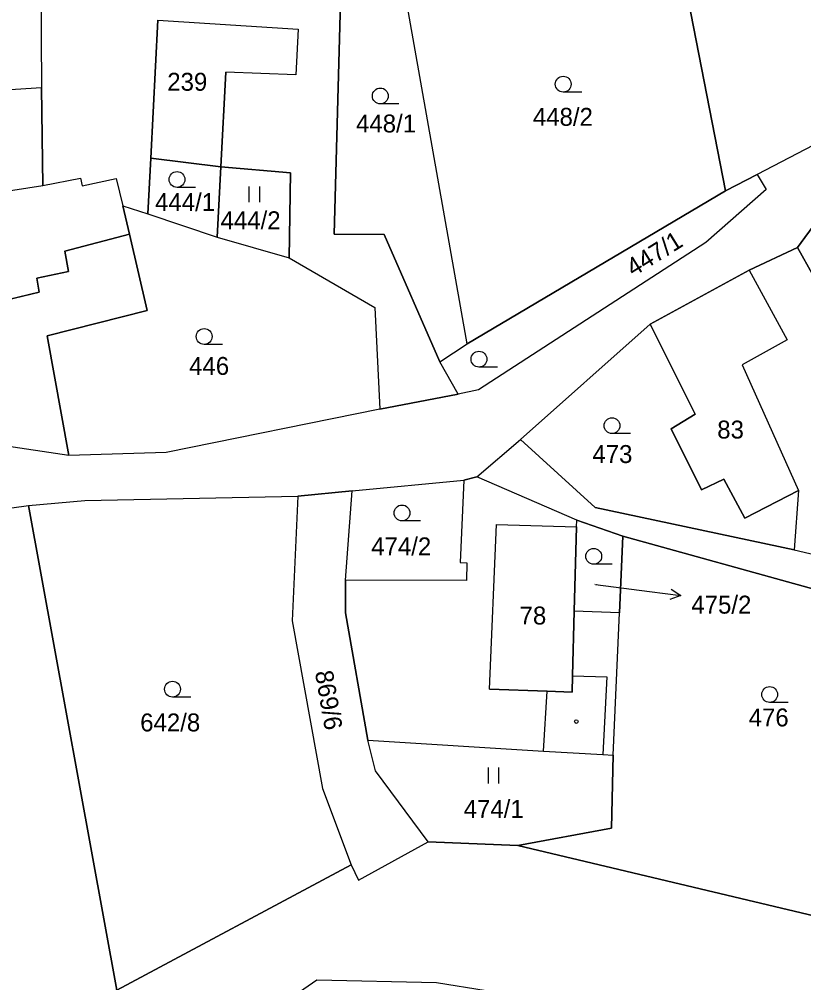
# Model space of a CAD drawing. Extents: x -654083 to -650132, y -1099819 to -1096699.
# Drawn here: x -651928.8 to -651854.4, y -1098432.3 to -1098341 of the extents above; entities that cross this region are included whole.
import ezdxf

# ---------------------------------------------------------------- set-up
doc = ezdxf.new("R2010")
doc.units = 0
for name, color, linetype in [('Hranice - vnitř_ kresba', 7, 'Continuous'), ('Obvody jako plochy', 7, 'Continuous'), ('Parcelní čísla', 7, 'Continuous'), ('Prvky pro prodl_ par_ č_', 7, 'Continuous'), ('Značky kultur', 7, 'Continuous'), ('Značky na budově ne v SPI', 7, 'Continuous')]:
    doc.layers.add(name, color=color, linetype=linetype)

msp = doc.modelspace()

# ---------------------------------------------------------------- linework, layer by layer
at = {"layer": 'Hranice - vnitř_ kresba'}
for p, q in [((-651915.61, -1098341.1), (-651916.27, -1098354.17)), ((-651915.61, -1098341.1), (-651902.31, -1098341.95)), ((-651902.31, -1098341.95), (-651902.54, -1098346.29)), ((-651909.65, -1098355), (-651909.18, -1098346.02)), ((-651902.54, -1098346.29), (-651909.18, -1098346.02)), ((-651924.44, -1098362.98), (-651918.32, -1098361.37)), ((-651924.09, -1098364.91), (-651924.44, -1098362.98)), ((-651927.08, -1098365.56), (-651924.09, -1098364.91)), ((-651859.57, -1098364.8), (-651855.98, -1098371.39)), ((-651926.87, -1098366.87), (-651927.08, -1098365.56)), ((-651934.59, -1098368.72), (-651926.87, -1098366.87)), ((-651855.98, -1098371.39), (-651860.25, -1098373.75)), ((-651860.25, -1098373.75), (-651854.89, -1098385.66)), ((-651884.2, -1098404.49), (-651883.54, -1098388.87)), ((-651883.54, -1098388.87), (-651875.93, -1098389.11)), ((-651876.33, -1098403.21), (-651876.15, -1098397.1)), ((-651876.37, -1098404.76), (-651876.33, -1098403.21)), ((-651876.33, -1098403.21), (-651873.08, -1098403.32)), ((-651873.08, -1098403.32), (-651873.46, -1098410.69)), ((-651884.2, -1098404.49), (-651878.73, -1098404.68)), ((-651879.07, -1098410.35), (-651878.73, -1098404.68)), ((-651878.73, -1098404.68), (-651876.37, -1098404.76))]:
    msp.add_line(p, q, dxfattribs=at)
at = {"layer": 'Obvody jako plochy'}
for points in [[(-651990.64, -1098257.85), (-651961.81, -1098260.11), (-651942.87, -1098264.41), (-651920.72, -1098264.37), (-651921.21, -1098268.6), (-651924.5, -1098296.12), (-651926.51, -1098324.4), (-651926.72, -1098337.66), (-651926.66, -1098347.52), (-652044.74, -1098355.09), (-652063.02, -1098321.01), (-652062.36, -1098315.09), (-652053.2, -1098251.17), (-652038.62, -1098246.71), (-652023.38, -1098255.1)], [(-651836.03, -1098336.05), (-651835.98, -1098343.72), (-651837.66, -1098344.7), (-651858.81, -1098355.71), (-651861.81, -1098357.27), (-651868.94, -1098320.83), (-651861.96, -1098320.47), (-651837.28, -1098319.21)], [(-651861.81, -1098357.27), (-651886.29, -1098371.78), (-651895.09, -1098322.15), (-651871.76, -1098320.97), (-651868.94, -1098320.83)], [(-651888.89, -1098373.48), (-651886.29, -1098371.78), (-651895.09, -1098322.15), (-651898.27, -1098338.17), (-651898.9, -1098361.37), (-651894.17, -1098361.41)], [(-651903.18, -1098363.62), (-651895.06, -1098368.31), (-651894.59, -1098377.95), (-651887.17, -1098376.54), (-651888.89, -1098373.48), (-651894.17, -1098361.41), (-651898.9, -1098361.37), (-651898.27, -1098338.17), (-651905.22, -1098338.02), (-651926.72, -1098337.66), (-651926.66, -1098347.52), (-651926.51, -1098356.78), (-651922.95, -1098356.06), (-651922.78, -1098356.8), (-651919.57, -1098356.09), (-651918.95, -1098358.69), (-651916.56, -1098359.45), (-651916.27, -1098354.17), (-651909.65, -1098355), (-651903.04, -1098355.55)], [(-651902.54, -1098346.29), (-651909.18, -1098346.02), (-651909.65, -1098355), (-651916.27, -1098354.17), (-651915.61, -1098341.1), (-651902.31, -1098341.95)], [(-651998.85, -1098395.51), (-651999.62, -1098389.47), (-652002.96, -1098389.86), (-652003.37, -1098386.42), (-651999.94, -1098386.02), (-652001.73, -1098370.03), (-651996.24, -1098369.33), (-651996.35, -1098367.66), (-651985.3, -1098365.7), (-651969.18, -1098362.12), (-651962.22, -1098361.28), (-651954.9, -1098360.95), (-651951.18, -1098360.51), (-651947.68, -1098360.02), (-651947.53, -1098356.65), (-651941.46, -1098355.78), (-651940.99, -1098359), (-651926.51, -1098356.78), (-651926.66, -1098347.52), (-652044.74, -1098355.09), (-652036.53, -1098382.99), (-652030.66, -1098402.31), (-651999.21, -1098405.99)], [(-651832.41, -1098383.62), (-651832.54, -1098377.92), (-651833.17, -1098368.72), (-651833.91, -1098361.65), (-651836.07, -1098350.57), (-651851.35, -1098357.64), (-651855.01, -1098362.63), (-651844.6, -1098381.2)], [(-651909.65, -1098355), (-651916.27, -1098354.17), (-651916.56, -1098359.45), (-651910, -1098361.66)], [(-651909.65, -1098355), (-651910, -1098361.66), (-651903.18, -1098363.62), (-651903.04, -1098355.55)], [(-651926.1, -1098371.01), (-651924.04, -1098382.36), (-651942.43, -1098379.6), (-651945.59, -1098381.54), (-651951.18, -1098360.51), (-651947.68, -1098360.02), (-651940.99, -1098359), (-651926.51, -1098356.78), (-651922.95, -1098356.06), (-651922.78, -1098356.8), (-651919.57, -1098356.09), (-651918.95, -1098358.69), (-651918.32, -1098361.37), (-651916.63, -1098368.61)], [(-651947.53, -1098356.65), (-651941.46, -1098355.78), (-651940.99, -1098359), (-651926.51, -1098356.78), (-651922.95, -1098356.06), (-651922.78, -1098356.8), (-651919.57, -1098356.09), (-651918.95, -1098358.69), (-651918.32, -1098361.37), (-651924.44, -1098362.98), (-651924.09, -1098364.91), (-651927.08, -1098365.56), (-651926.87, -1098366.87), (-651934.59, -1098368.72), (-651934.05, -1098371.44), (-651935.85, -1098371.82), (-651934.97, -1098377.44), (-651944.09, -1098379.22), (-651947.68, -1098360.02)], [(-651861.81, -1098357.27), (-651858.81, -1098355.71), (-651857.97, -1098357.16), (-651863.7, -1098362.16), (-651885.23, -1098376.11), (-651887.17, -1098376.54), (-651888.89, -1098373.48), (-651886.29, -1098371.78)], [(-651910, -1098361.66), (-651903.18, -1098363.62), (-651895.06, -1098368.31), (-651894.59, -1098377.95), (-651914.83, -1098382.07), (-651924.04, -1098382.36), (-651926.1, -1098371.01), (-651916.63, -1098368.61), (-651918.32, -1098361.37), (-651918.95, -1098358.69), (-651916.56, -1098359.45)], [(-651847.02, -1098391.93), (-651844.6, -1098381.2), (-651855.01, -1098362.63), (-651859.57, -1098364.8), (-651868.95, -1098369.89), (-651864.69, -1098378.43), (-651866.98, -1098379.83), (-651864.09, -1098385.61), (-651861.98, -1098384.59), (-651859.98, -1098388.28), (-651854.89, -1098385.66), (-651855.3, -1098391.3), (-651851.16, -1098392.28), (-651847.47, -1098394.45)], [(-651868.95, -1098369.89), (-651859.57, -1098364.8), (-651855.98, -1098371.39), (-651860.25, -1098373.75), (-651854.89, -1098385.66), (-651859.98, -1098388.28), (-651861.98, -1098384.59), (-651864.09, -1098385.61), (-651866.98, -1098379.83), (-651864.69, -1098378.43)], [(-651864.09, -1098385.61), (-651861.98, -1098384.59), (-651859.98, -1098388.28), (-651854.89, -1098385.66), (-651855.3, -1098391.3), (-651874.17, -1098387.28), (-651881.26, -1098380.83), (-651868.95, -1098369.89), (-651864.69, -1098378.43), (-651866.98, -1098379.83)], [(-651871.87, -1098397.25), (-651876.15, -1098397.1), (-651875.93, -1098389.11), (-651875.91, -1098388.47), (-651885.38, -1098384.36), (-651886.63, -1098384.69), (-651886.96, -1098392.48), (-651886.34, -1098392.53), (-651886.37, -1098394.19), (-651897.85, -1098394.16), (-651897.83, -1098397.24), (-651895.72, -1098409.33), (-651879.07, -1098410.35), (-651873.46, -1098410.69), (-651872.48, -1098410.75)], [(-651886.96, -1098392.48), (-651886.34, -1098392.53), (-651886.37, -1098394.19), (-651897.85, -1098394.16), (-651897.21, -1098385.69), (-651886.63, -1098384.69)], [(-651902.88, -1098398.02), (-651900, -1098413.9), (-651897.3, -1098421.12), (-651919.5, -1098433.01), (-651927.89, -1098387.1), (-651922.53, -1098386.61), (-651902.34, -1098386.19)], [(-651897.3, -1098421.12), (-651896.6, -1098422.59), (-651890, -1098418.95), (-651894.99, -1098412.24), (-651895.72, -1098409.33), (-651897.83, -1098397.24), (-651897.85, -1098394.16), (-651897.21, -1098385.69), (-651902.34, -1098386.19), (-651902.88, -1098398.02), (-651900, -1098413.9)], [(-651927.89, -1098387.1), (-651919.5, -1098433.01), (-651936.36, -1098443.09), (-651944.63, -1098389.43)], [(-651884.2, -1098404.49), (-651883.54, -1098388.87), (-651875.93, -1098389.11), (-651876.15, -1098397.1), (-651876.33, -1098403.21), (-651876.37, -1098404.76), (-651878.73, -1098404.68)], [(-651871.54, -1098389.99), (-651871.87, -1098397.25), (-651876.15, -1098397.1), (-651875.93, -1098389.11), (-651875.91, -1098388.47)], [(-651831.75, -1098406.9), (-651827.43, -1098406.11), (-651826.76, -1098408.51), (-651850.85, -1098423.87), (-651850.8, -1098426.61), (-651881.49, -1098419.31), (-651872.62, -1098417.67), (-651872.48, -1098410.75), (-651871.87, -1098397.25), (-651871.54, -1098389.99), (-651853.33, -1098395.05), (-651841.94, -1098401.06), (-651834.97, -1098402.04)], [(-651872.48, -1098410.75), (-651872.62, -1098417.67), (-651881.49, -1098419.31), (-651890, -1098418.95), (-651894.99, -1098412.24), (-651895.72, -1098409.33), (-651879.07, -1098410.35), (-651873.46, -1098410.69)], [(-651889.21, -1098432.32), (-651900.54, -1098432.06), (-651923.06, -1098447.62), (-651923.12, -1098462.4), (-651906.48, -1098484.19), (-651900.11, -1098482.22), (-651888.39, -1098478.6), (-651875.27, -1098474.47), (-651851.16, -1098466.86), (-651846.18, -1098465.29), (-651851.89, -1098450.58), (-651855.84, -1098440.4), (-651857.8, -1098435.87), (-651875.08, -1098434.6)]]:
    msp.add_lwpolyline(points, close=True, dxfattribs=at)
for points in [[(-651944.63, -1098389.43), (-651927.89, -1098387.1), (-651922.53, -1098386.61), (-651902.34, -1098386.19), (-651897.21, -1098385.69), (-651886.63, -1098384.69), (-651885.38, -1098384.36), (-651881.26, -1098380.83), (-651868.95, -1098369.89), (-651859.57, -1098364.8), (-651855.01, -1098362.63), (-651851.35, -1098357.64), (-651836.07, -1098350.57), (-651830.86, -1098349.35), (-651831.03, -1098348.63), (-651821.7, -1098346.54), (-651805.89, -1098342.9), (-651801.23, -1098341.81), (-651793.78, -1098337.28)], [(-651827.9, -1098340.93), (-651829.73, -1098341.5), (-651832.43, -1098343.58), (-651837.11, -1098347.06), (-651837.66, -1098344.7), (-651858.81, -1098355.71), (-651857.97, -1098357.16), (-651863.7, -1098362.16), (-651885.23, -1098376.11), (-651887.17, -1098376.54), (-651894.59, -1098377.95), (-651914.83, -1098382.07), (-651924.04, -1098382.36), (-651942.43, -1098379.6)], [(-651853.33, -1098395.05), (-651871.54, -1098389.99), (-651875.91, -1098388.47), (-651885.38, -1098384.36), (-651881.26, -1098380.83), (-651874.17, -1098387.28), (-651855.3, -1098391.3), (-651851.16, -1098392.28)], [(-651919.5, -1098433.01), (-651897.3, -1098421.12), (-651896.6, -1098422.59), (-651890, -1098418.95), (-651881.49, -1098419.31), (-651850.8, -1098426.61), (-651823.38, -1098438.14)], [(-651889.21, -1098432.32), (-651900.54, -1098432.06), (-651923.06, -1098447.62)]]:
    msp.add_lwpolyline(points, dxfattribs=at)
at = {"layer": 'Prvky pro prodl_ par_ č_'}
for p, q in [((-651874.14, -1098394.58), (-651869.03, -1098395.24)), ((-651869.03, -1098395.24), (-651866.055, -1098395.627))]:
    msp.add_line(p, q, dxfattribs=at)
msp.add_lwpolyline([(-651866.982, -1098395.002), (-651866.055, -1098395.627), (-651867.111, -1098395.994)], dxfattribs=at)
at = {"layer": 'Značky kultur'}
for p, q in [((-651875.45, -1098347.91), (-651877.2, -1098347.91)), ((-651892.79, -1098349.03), (-651894.54, -1098349.03)), ((-651912.05, -1098356.94), (-651913.8, -1098356.94)), ((-651906.987, -1098356.845), (-651906.987, -1098358.345)), ((-651905.965, -1098358.345), (-651905.965, -1098356.845)), ((-651909.48, -1098371.82), (-651911.23, -1098371.82)), ((-651883.44, -1098373.97), (-651885.19, -1098373.97)), ((-651870.83, -1098380.27), (-651872.58, -1098380.27)), ((-651890.73, -1098388.54), (-651892.48, -1098388.54)), ((-651872.56, -1098392.65), (-651874.31, -1098392.65)), ((-651912.48, -1098405.24), (-651914.23, -1098405.24)), ((-651855.89, -1098405.74), (-651857.64, -1098405.74)), ((-651884.327, -1098411.915), (-651884.327, -1098413.415)), ((-651883.305, -1098413.415), (-651883.305, -1098411.915))]:
    msp.add_line(p, q, dxfattribs=at)
for centre in [(-651877.2, -1098347.16), (-651894.54, -1098348.28), (-651913.8, -1098356.19), (-651911.23, -1098371.07), (-651885.19, -1098373.22), (-651872.58, -1098379.52), (-651892.48, -1098387.79), (-651874.31, -1098391.9), (-651914.23, -1098404.49), (-651857.64, -1098404.99)]:
    msp.add_circle(centre, 0.75, dxfattribs=at)
at = {"layer": 'Značky na budově ne v SPI'}
msp.add_circle((-651875.96, -1098407.56), 0.175, dxfattribs=at)

# ---------------------------------------------------------------- texts
at = {"layer": 'Parcelní čísla'}
for s, height, p in [('239', 1.7, (-651914.726, -1098347.79)), ('448/1', 1.7, (-651896.836, -1098351.74)), ('448/2', 1.7, (-651880.078, -1098351.11)), ('444/1', 1.7, (-651915.882, -1098359.19)), ('444/2', 1.7, (-651909.674, -1098360.91)), ('446', 1.7, (-651912.654, -1098374.71)), ('83', 1.7, (-651862.606, -1098380.74)), ('473', 1.7, (-651874.436, -1098383.06)), ('474/2', 1.7, (-651895.399, -1098391.81)), ('475/2', 0.1, (-651874.322, -1098394.58)), ('78', 1.7, (-651881.338, -1098398.36)), ('476', 1.7, (-651859.629, -1098408.02)), ('642/8', 1.7, (-651917.292, -1098408.49)), ('474/1', 1.7, (-651886.637, -1098416.68))]:
    msp.add_text(s, height=height, dxfattribs=at).set_placement(p)
for s, rotation, p in [('447/1', 31.806, (-651870.55, -1098365.44)), ('869/6', 279.738, (-651900.736, -1098402.861))]:
    msp.add_text(s, height=1.7, rotation=rotation, dxfattribs=at).set_placement(p)
at = {"layer": 'Prvky pro prodl_ par_ č_'}
msp.add_text('475/2', height=1.7, dxfattribs=at).set_placement((-651865.06, -1098397.33))

doc.saveas('drawing.dxf')
